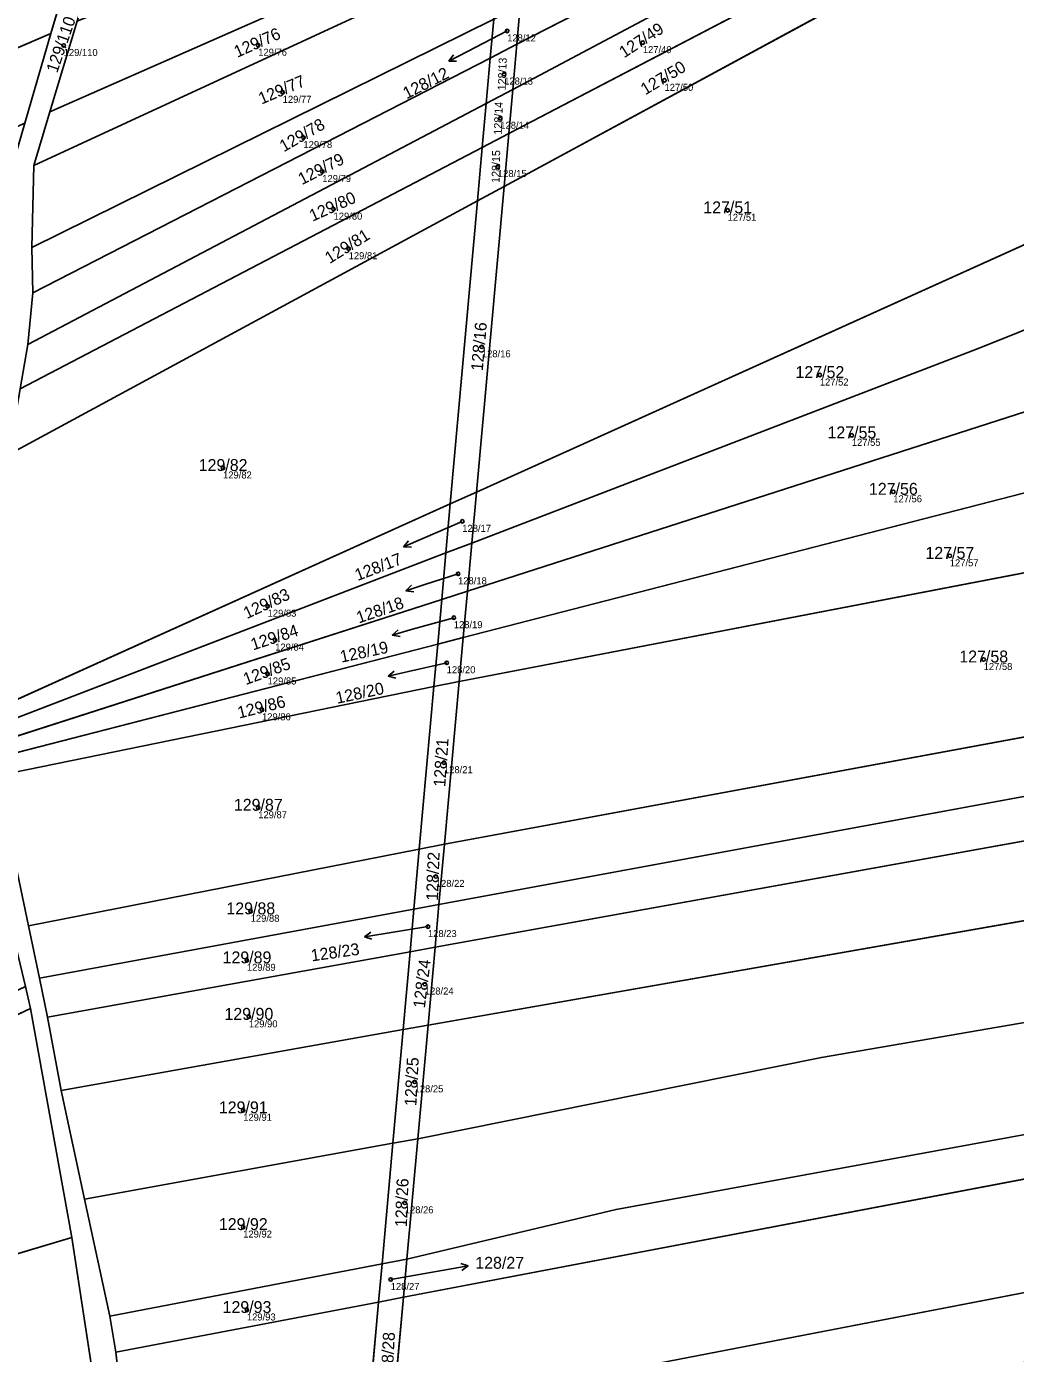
# Model space of a CAD drawing. Extents: x -603967 to -594699, y -1179315 to -1165625.
# Drawn here: x -597822.8 to -597682, y -1173197.8 to -1173008.8 of the extents above; entities that cross this region are included whole.
import ezdxf

# ---------------------------------------------------------------- set-up
doc = ezdxf.new("R2010")
doc.units = 0
for name, color, linetype in [('Definiční body', 7, 'Continuous'), ('Hranice parcel', 7, 'Continuous'), ('Parcelní čísla', 7, 'Continuous'), ('Polygon parcely', 7, 'Continuous'), ('Pop  PČ popisy', 7, 'Continuous')]:
    doc.layers.add(name, color=color, linetype=linetype)

msp = doc.modelspace()

# ---------------------------------------------------------------- linework, layer by layer
at = {"layer": 'Definiční body'}
for centre in [(-597754.34, -1173009.46994), (-597817.49, -1173011.53994), (-597789.79, -1173011.50994), (-597735.02, -1173011.13994), (-597754.76, -1173015.61994), (-597786.3, -1173018.21994), (-597731.93, -1173016.50994), (-597755.32, -1173021.91994), (-597783.35, -1173024.65994), (-597780.67, -1173029.48994), (-597755.66, -1173028.78994), (-597779.06, -1173034.84994), (-597722.95, -1173035.01994), (-597776.91, -1173040.48994), (-597757.94, -1173054.45994), (-597709.82, -1173058.47994), (-597705.26, -1173067.06994), (-597794.8, -1173071.71994), (-597699.36, -1173075.10994), (-597760.73, -1173079.31994), (-597691.31, -1173084.22994), (-597761.33, -1173086.78994), (-597788.45, -1173091.39994), (-597761.94, -1173093.03994), (-597787.37, -1173096.22994), (-597762.95, -1173099.45994), (-597686.49, -1173098.98994), (-597788.45, -1173101.05994), (-597789.25, -1173106.15994), (-597763.34, -1173113.68994), (-597789.79, -1173120.10994), (-597764.5, -1173129.88994), (-597790.86, -1173134.85994), (-597765.62, -1173137.02994), (-597791.4, -1173141.83994), (-597766.06, -1173145.21994), (-597791.13, -1173149.88994), (-597767.52, -1173159.14994), (-597791.93, -1173163.19994), (-597768.92, -1173176.37994), (-597791.93, -1173179.82994), (-597770.92, -1173187.28994), (-597791.4, -1173191.63994)]:
    msp.add_circle(centre, 0.25, dxfattribs=at)
at = {"layer": 'Hranice parcel'}
for p, q in [((-597819.45, -1173021.01), (-597754.88, -1172992.52)), ((-597819.3, -1173009.85), (-597814.17, -1172992.26)), ((-597752.96, -1173011.37), (-597722.91, -1172995.92)), ((-597821.74, -1173028.65), (-597755.37, -1172997.91)), ((-597754.11, -1173024.09), (-597704.95, -1172998.4)), ((-597754.79, -1173031.6), (-597695.81, -1172999.66)), ((-597752.47, -1173005.94), (-597752.96, -1173011.37)), ((-597822.05, -1173040.32), (-597756.26, -1173007.81)), ((-597815.58, -1173008.1), (-597819.45, -1173021.01)), ((-597756.26, -1173007.81), (-597756.75, -1173013.34)), ((-597853.12, -1173024.3), (-597819.3, -1173009.85)), ((-597823.02, -1173022.58), (-597819.3, -1173009.85)), ((-597756.75, -1173013.34), (-597752.96, -1173011.37)), ((-597752.96, -1173011.37), (-597753.54, -1173017.8)), ((-597821.88, -1173046.78), (-597756.75, -1173013.34)), ((-597756.75, -1173013.34), (-597757.33, -1173019.82)), ((-597757.33, -1173019.82), (-597753.54, -1173017.8)), ((-597753.54, -1173017.8), (-597754.11, -1173024.09)), ((-597822.61, -1173054.11), (-597757.33, -1173019.82)), ((-597757.33, -1173019.82), (-597757.89, -1173026.07)), ((-597819.45, -1173021.01), (-597821.74, -1173028.65)), ((-597757.89, -1173026.07), (-597754.11, -1173024.09)), ((-597754.11, -1173024.09), (-597754.79, -1173031.6)), ((-597823.7, -1173060.46), (-597757.89, -1173026.07)), ((-597758.73, -1173075.15), (-597652.36, -1173027.13)), ((-597757.89, -1173026.07), (-597758.57, -1173033.65)), ((-597821.74, -1173028.65), (-597822.05, -1173040.32)), ((-597754.79, -1173031.6), (-597758.73, -1173075.15)), ((-597758.57, -1173033.65), (-597754.79, -1173031.6)), ((-597825.29, -1173069.78), (-597758.57, -1173033.65)), ((-597758.57, -1173033.65), (-597762.44, -1173076.82)), ((-597822.05, -1173040.32), (-597821.88, -1173046.78)), ((-597821.88, -1173046.78), (-597822.61, -1173054.11)), ((-597760.01, -1173089.26), (-597635.22, -1173049.11)), ((-597822.61, -1173054.11), (-597823.7, -1173060.46)), ((-597760.61, -1173095.87), (-597631.07, -1173062.49)), ((-597762.44, -1173076.82), (-597758.73, -1173075.15)), ((-597761.18, -1173102.14), (-597626.8, -1173076.25)), ((-597758.73, -1173075.15), (-597759.39, -1173082.41)), ((-597829.01, -1173106.86), (-597762.44, -1173076.82)), ((-597762.44, -1173076.82), (-597763.07, -1173083.82)), ((-597828.51, -1173108.96), (-597763.07, -1173083.82)), ((-597763.07, -1173083.82), (-597763.66, -1173090.43)), ((-597763.07, -1173083.82), (-597759.39, -1173082.41)), ((-597759.39, -1173082.41), (-597760.01, -1173089.26)), ((-597763.66, -1173090.43), (-597760.01, -1173089.26)), ((-597760.01, -1173089.26), (-597760.61, -1173095.87)), ((-597827.99, -1173111.12), (-597763.66, -1173090.43)), ((-597763.66, -1173090.43), (-597764.23, -1173096.8)), ((-597827.51, -1173113.11), (-597764.23, -1173096.8)), ((-597764.23, -1173096.8), (-597764.77, -1173102.83)), ((-597764.23, -1173096.8), (-597760.61, -1173095.87)), ((-597760.61, -1173095.87), (-597761.18, -1173102.14)), ((-597763.28, -1173125.31), (-597622.15, -1173099.18)), ((-597826.99, -1173115.56), (-597764.77, -1173102.83)), ((-597764.77, -1173102.83), (-597766.85, -1173126.01)), ((-597764.77, -1173102.83), (-597761.18, -1173102.14)), ((-597761.18, -1173102.14), (-597763.28, -1173125.31)), ((-597764.61, -1173139.97), (-597573.54, -1173105.47)), ((-597764.06, -1173133.88), (-597619.36, -1173107.15)), ((-597822.5, -1173136.9), (-597826.99, -1173115.56)), ((-597765.61, -1173151.05), (-597574.26, -1173117.53)), ((-597766.85, -1173126.01), (-597763.28, -1173125.31)), ((-597763.28, -1173125.31), (-597764.06, -1173133.88)), ((-597822.5, -1173136.9), (-597766.85, -1173126.01)), ((-597766.85, -1173126.01), (-597767.62, -1173134.54)), ((-597820.95, -1173144.39), (-597767.62, -1173134.54)), ((-597767.62, -1173134.54), (-597768.17, -1173140.61)), ((-597767.62, -1173134.54), (-597764.06, -1173133.88)), ((-597764.06, -1173133.88), (-597764.61, -1173139.97)), ((-597820.95, -1173144.39), (-597822.5, -1173136.9)), ((-597819.8, -1173149.94), (-597768.17, -1173140.61)), ((-597768.17, -1173140.61), (-597769.16, -1173151.68)), ((-597768.17, -1173140.61), (-597764.61, -1173139.97)), ((-597764.61, -1173139.97), (-597765.61, -1173151.05)), ((-597819.8, -1173149.94), (-597820.95, -1173144.39)), ((-597822.95, -1173145.57), (-597822.21, -1173148.7)), ((-597922.8, -1173195.87), (-597822.21, -1173148.7)), ((-597822.21, -1173148.7), (-597816.35, -1173181.29)), ((-597817.85, -1173160.37), (-597819.8, -1173149.94)), ((-597817.85, -1173160.37), (-597769.16, -1173151.68)), ((-597769.16, -1173151.68), (-597770.62, -1173167.89)), ((-597769.16, -1173151.68), (-597765.61, -1173151.05)), ((-597765.61, -1173151.05), (-597767.08, -1173167.25)), ((-597769.12, -1173189.83), (-597576.38, -1173153.11)), ((-597814.52, -1173175.84), (-597817.85, -1173160.37)), ((-597770.62, -1173167.89), (-597767.08, -1173167.25)), ((-597767.08, -1173167.25), (-597768.63, -1173184.38)), ((-597814.52, -1173175.84), (-597770.62, -1173167.89)), ((-597770.62, -1173167.89), (-597772.16, -1173185.06)), ((-597770.63, -1173206.5), (-597579.29, -1173169.58)), ((-597810.93, -1173192.49), (-597814.52, -1173175.84)), ((-597916.3, -1173211.25), (-597816.35, -1173181.29)), ((-597816.35, -1173181.29), (-597812.23, -1173208.04)), ((-597772.16, -1173185.06), (-597768.63, -1173184.38)), ((-597768.63, -1173184.38), (-597769.12, -1173189.83)), ((-597810.93, -1173192.49), (-597772.16, -1173185.06)), ((-597772.16, -1173185.06), (-597772.65, -1173190.5)), ((-597772.65, -1173190.5), (-597769.12, -1173189.83)), ((-597769.12, -1173189.83), (-597770.63, -1173206.5)), ((-597810.05, -1173197.62), (-597772.65, -1173190.5)), ((-597772.65, -1173190.5), (-597774.15, -1173207.18)), ((-597810.05, -1173197.62), (-597810.93, -1173192.49)), ((-597808.28, -1173213.76), (-597810.05, -1173197.62))]:
    msp.add_line(p, q, dxfattribs=at)
for points in [[(-597753.54, -1173017.8), (-597726.73, -1173003.5), (-597713.69, -1172997.19)], [(-597759.39, -1173082.41), (-597686.87, -1173054.56), (-597648.5, -1173039.12)], [(-597767.08, -1173167.25), (-597709.6, -1173155.67), (-597575.15, -1173132.5)], [(-597768.63, -1173184.38), (-597738.82, -1173177.3), (-597576.04, -1173147.45)]]:
    msp.add_lwpolyline(points, dxfattribs=at)
at = {"layer": 'Polygon parcely'}
for points in [[(-597868.05, -1172978.19), (-597856.03, -1173026.84), (-597831.11, -1173111.5), (-597822.95, -1173145.57), (-597822.21, -1173148.7), (-597816.35, -1173181.29), (-597812.23, -1173208.04), (-597813.63, -1173224.32), (-597815.82, -1173238.39), (-597826.83, -1173315.09), (-597831.46, -1173315.35), (-597837.14, -1173354.1), (-597841.47, -1173398.41)], [(-597808.28, -1173213.76), (-597810.05, -1173197.62), (-597810.93, -1173192.49), (-597814.52, -1173175.84), (-597817.85, -1173160.37), (-597819.8, -1173149.94), (-597820.95, -1173144.39), (-597822.5, -1173136.9), (-597826.99, -1173115.56), (-597827.51, -1173113.11), (-597827.99, -1173111.12), (-597828.51, -1173108.96), (-597829.01, -1173106.86), (-597833.44, -1173088.8), (-597838.57, -1173074.91), (-597840.75, -1173069.01), (-597842.92, -1173063.15), (-597844.82, -1173056.01), (-597846.17, -1173050.87), (-597848.72, -1173041.13), (-597850.42, -1173034.63), (-597853.12, -1173024.3), (-597856.8, -1173008.11)]]:
    msp.add_lwpolyline(points, dxfattribs=at)
for points in [[(-597808.78, -1172985.43), (-597812.06, -1172985.03), (-597814.17, -1172992.26), (-597819.3, -1173009.85), (-597823.02, -1173022.58), (-597825.46, -1173030.95), (-597824.66, -1173041.88), (-597824.22, -1173047.99), (-597826.26, -1173057), (-597827.85, -1173064.04), (-597829.66, -1173072.05), (-597833.44, -1173088.8), (-597829.01, -1173106.86), (-597828.48, -1173088.45), (-597825.29, -1173069.78), (-597823.7, -1173060.46), (-597822.61, -1173054.11), (-597821.88, -1173046.78), (-597822.05, -1173040.32), (-597821.74, -1173028.65), (-597819.45, -1173021.01), (-597815.58, -1173008.1), (-597810.33, -1172990.6)], [(-597819.45, -1173021.01), (-597754.88, -1172992.52), (-597754.84, -1172992.02), (-597771.14, -1172990.03), (-597815.58, -1173008.1)], [(-597814.17, -1172992.26), (-597856.8, -1173008.11), (-597853.12, -1173024.3), (-597819.3, -1173009.85)], [(-597821.74, -1173028.65), (-597755.37, -1172997.91), (-597754.88, -1172992.52), (-597819.45, -1173021.01)], [(-597752.96, -1173011.37), (-597722.91, -1172995.92), (-597729.82, -1172994.97), (-597739.28, -1172999.43), (-597752.47, -1173005.94)], [(-597704.95, -1172998.4), (-597713.69, -1172997.19), (-597726.73, -1173003.5), (-597753.54, -1173017.8), (-597754.11, -1173024.09)], [(-597713.69, -1172997.19), (-597722.91, -1172995.92), (-597752.96, -1173011.37), (-597753.54, -1173017.8), (-597726.73, -1173003.5)], [(-597822.05, -1173040.32), (-597756.26, -1173007.81), (-597755.37, -1172997.91), (-597821.74, -1173028.65)], [(-597754.11, -1173024.09), (-597754.79, -1173031.6), (-597695.81, -1172999.66), (-597704.95, -1172998.4)], [(-597754.79, -1173031.6), (-597758.73, -1173075.15), (-597652.36, -1173027.13), (-597659.6, -1173004.66), (-597695.81, -1172999.66)], [(-597756.75, -1173013.34), (-597752.96, -1173011.37), (-597752.47, -1173005.94), (-597756.26, -1173007.81)], [(-597756.75, -1173013.34), (-597756.26, -1173007.81), (-597822.05, -1173040.32), (-597821.88, -1173046.78)], [(-597823.02, -1173022.58), (-597819.3, -1173009.85), (-597853.12, -1173024.3), (-597850.42, -1173034.63)], [(-597753.54, -1173017.8), (-597752.96, -1173011.37), (-597756.75, -1173013.34), (-597757.33, -1173019.82)], [(-597821.88, -1173046.78), (-597822.61, -1173054.11), (-597757.33, -1173019.82), (-597756.75, -1173013.34)], [(-597757.33, -1173019.82), (-597757.89, -1173026.07), (-597754.11, -1173024.09), (-597753.54, -1173017.8)], [(-597757.89, -1173026.07), (-597757.33, -1173019.82), (-597822.61, -1173054.11), (-597823.7, -1173060.46)], [(-597754.79, -1173031.6), (-597754.11, -1173024.09), (-597757.89, -1173026.07), (-597758.57, -1173033.65)], [(-597825.29, -1173069.78), (-597758.57, -1173033.65), (-597757.89, -1173026.07), (-597823.7, -1173060.46)], [(-597759.39, -1173082.41), (-597686.87, -1173054.56), (-597648.5, -1173039.12), (-597652.36, -1173027.13), (-597758.73, -1173075.15)], [(-597758.57, -1173033.65), (-597762.44, -1173076.82), (-597758.73, -1173075.15), (-597754.79, -1173031.6)], [(-597828.48, -1173088.45), (-597829.01, -1173106.86), (-597762.44, -1173076.82), (-597758.57, -1173033.65), (-597825.29, -1173069.78)], [(-597635.71, -1173047.54), (-597638.58, -1173038.31), (-597639.66, -1173034.83), (-597645.53, -1173037.82), (-597648.5, -1173039.12), (-597686.87, -1173054.56), (-597759.39, -1173082.41), (-597760.01, -1173089.26), (-597635.22, -1173049.11)], [(-597631.07, -1173062.49), (-597632.99, -1173056.3), (-597635.22, -1173049.11), (-597760.01, -1173089.26), (-597760.61, -1173095.87)], [(-597628.63, -1173070.52), (-597629.91, -1173066.14), (-597631.07, -1173062.49), (-597760.61, -1173095.87), (-597761.18, -1173102.14), (-597626.8, -1173076.25)], [(-597763.28, -1173125.31), (-597622.15, -1173099.18), (-597626.8, -1173076.25), (-597761.18, -1173102.14)], [(-597759.39, -1173082.41), (-597758.73, -1173075.15), (-597762.44, -1173076.82), (-597763.07, -1173083.82)], [(-597763.07, -1173083.82), (-597762.44, -1173076.82), (-597829.01, -1173106.86), (-597828.51, -1173108.96)], [(-597763.66, -1173090.43), (-597763.07, -1173083.82), (-597828.51, -1173108.96), (-597827.99, -1173111.12)], [(-597763.07, -1173083.82), (-597763.66, -1173090.43), (-597760.01, -1173089.26), (-597759.39, -1173082.41)], [(-597760.61, -1173095.87), (-597760.01, -1173089.26), (-597763.66, -1173090.43), (-597764.23, -1173096.8)], [(-597764.23, -1173096.8), (-597763.66, -1173090.43), (-597827.99, -1173111.12), (-597827.51, -1173113.11)], [(-597826.99, -1173115.56), (-597764.77, -1173102.83), (-597764.23, -1173096.8), (-597827.51, -1173113.11)], [(-597764.77, -1173102.83), (-597761.18, -1173102.14), (-597760.61, -1173095.87), (-597764.23, -1173096.8)], [(-597573.38, -1173102.7), (-597573.1, -1173097.99), (-597596.13, -1173103.22), (-597619.36, -1173107.15), (-597764.06, -1173133.88), (-597764.61, -1173139.97), (-597573.54, -1173105.47)], [(-597763.28, -1173125.31), (-597764.06, -1173133.88), (-597619.36, -1173107.15), (-597622.15, -1173099.18)], [(-597822.5, -1173136.9), (-597766.85, -1173126.01), (-597764.77, -1173102.83), (-597826.99, -1173115.56)], [(-597766.85, -1173126.01), (-597763.28, -1173125.31), (-597761.18, -1173102.14), (-597764.77, -1173102.83)], [(-597764.61, -1173139.97), (-597765.61, -1173151.05), (-597574.26, -1173117.53), (-597574.22, -1173116.88), (-597573.66, -1173107.41), (-597573.54, -1173105.47)], [(-597575.15, -1173132.5), (-597574.93, -1173128.85), (-597574.69, -1173124.84), (-597574.26, -1173117.53), (-597765.61, -1173151.05), (-597767.08, -1173167.25), (-597709.6, -1173155.67)], [(-597766.85, -1173126.01), (-597767.62, -1173134.54), (-597764.06, -1173133.88), (-597763.28, -1173125.31)], [(-597820.95, -1173144.39), (-597767.62, -1173134.54), (-597766.85, -1173126.01), (-597822.5, -1173136.9)], [(-597767.08, -1173167.25), (-597768.63, -1173184.38), (-597738.82, -1173177.3), (-597576.04, -1173147.45), (-597575.7, -1173141.84), (-597575.15, -1173132.5), (-597709.6, -1173155.67)], [(-597768.17, -1173140.61), (-597767.62, -1173134.54), (-597820.95, -1173144.39), (-597819.8, -1173149.94)], [(-597764.61, -1173139.97), (-597764.06, -1173133.88), (-597767.62, -1173134.54), (-597768.17, -1173140.61)], [(-597769.16, -1173151.68), (-597768.17, -1173140.61), (-597819.8, -1173149.94), (-597817.85, -1173160.37)], [(-597765.61, -1173151.05), (-597764.61, -1173139.97), (-597768.17, -1173140.61), (-597769.16, -1173151.68)], [(-597822.21, -1173148.7), (-597822.95, -1173145.57), (-597922.89, -1173192.63), (-597922.8, -1173195.87)], [(-597576.19, -1173150.01), (-597576.04, -1173147.45), (-597738.82, -1173177.3), (-597768.63, -1173184.38), (-597769.12, -1173189.83), (-597576.38, -1173153.11)], [(-597816.35, -1173181.29), (-597822.21, -1173148.7), (-597922.8, -1173195.87), (-597916.3, -1173211.25)], [(-597770.62, -1173167.89), (-597769.16, -1173151.68), (-597817.85, -1173160.37), (-597814.52, -1173175.84)], [(-597767.08, -1173167.25), (-597765.61, -1173151.05), (-597769.16, -1173151.68), (-597770.62, -1173167.89)], [(-597578.94, -1173167.78), (-597576.49, -1173155.03), (-597576.38, -1173153.11), (-597769.12, -1173189.83), (-597770.63, -1173206.5), (-597579.29, -1173169.58)], [(-597768.63, -1173184.38), (-597767.08, -1173167.25), (-597770.62, -1173167.89), (-597772.16, -1173185.06)], [(-597772.16, -1173185.06), (-597770.62, -1173167.89), (-597814.52, -1173175.84), (-597810.93, -1173192.49)], [(-597581.1, -1173179.02), (-597579.29, -1173169.58), (-597770.63, -1173206.5), (-597771.62, -1173217.4)], [(-597906.75, -1173233.85), (-597812.23, -1173208.04), (-597816.35, -1173181.29), (-597916.3, -1173211.25)], [(-597772.16, -1173185.06), (-597772.65, -1173190.5), (-597769.12, -1173189.83), (-597768.63, -1173184.38)], [(-597772.65, -1173190.5), (-597772.16, -1173185.06), (-597810.93, -1173192.49), (-597810.05, -1173197.62)], [(-597770.63, -1173206.5), (-597769.12, -1173189.83), (-597772.65, -1173190.5), (-597774.15, -1173207.18)], [(-597774.15, -1173207.18), (-597772.65, -1173190.5), (-597810.05, -1173197.62), (-597808.28, -1173213.76)]]:
    msp.add_lwpolyline(points, close=True, dxfattribs=at)
at = {"layer": 'Pop  PČ popisy'}
for p, q in [((-597754.34, -1173009.47), (-597759.98, -1173012.4)), ((-597759.98, -1173012.4), (-597762.654, -1173013.762)), ((-597762.654, -1173013.762), (-597761.989, -1173012.862)), ((-597762.654, -1173013.762), (-597761.534, -1173013.754)), ((-597760.73, -1173079.32), (-597766.34, -1173081.76)), ((-597766.34, -1173081.76), (-597769.102, -1173082.933)), ((-597769.102, -1173082.933), (-597768.376, -1173082.08)), ((-597769.102, -1173082.933), (-597767.985, -1173083.002)), ((-597761.33, -1173086.79), (-597765.9, -1173088.27)), ((-597765.9, -1173088.27), (-597768.754, -1173089.197)), ((-597768.754, -1173089.197), (-597767.956, -1173088.412)), ((-597768.754, -1173089.197), (-597767.647, -1173089.364)), ((-597761.94, -1173093.04), (-597767.81, -1173094.69)), ((-597767.81, -1173094.69), (-597770.695, -1173095.517)), ((-597770.695, -1173095.517), (-597769.87, -1173094.76)), ((-597770.695, -1173095.517), (-597769.594, -1173095.722)), ((-597771.304, -1173101.375), (-597770.441, -1173100.662)), ((-597768.38, -1173100.7), (-597771.304, -1173101.375)), ((-597762.95, -1173099.46), (-597768.38, -1173100.7)), ((-597771.304, -1173101.375), (-597770.216, -1173101.638)), ((-597765.62, -1173137.03), (-597771.7, -1173138.01)), ((-597774.664, -1173138.479), (-597773.753, -1173137.828)), ((-597771.7, -1173138.01), (-597774.664, -1173138.479)), ((-597774.664, -1173138.479), (-597773.597, -1173138.817)), ((-597770.92, -1173187.29), (-597762.83, -1173185.86)), ((-597762.83, -1173185.86), (-597759.875, -1173185.339)), ((-597759.875, -1173185.339), (-597760.948, -1173185.02)), ((-597759.875, -1173185.339), (-597760.774, -1173186.006))]:
    msp.add_line(p, q, dxfattribs=at)

# ---------------------------------------------------------------- texts
at = {"layer": 'Definiční body'}
for s, p in [('128/12', (-597754.34, -1173010.959)), ('129/110', (-597817.49, -1173013.029)), ('129/76', (-597789.79, -1173012.999)), ('127/49', (-597735.02, -1173012.629)), ('128/13', (-597754.76, -1173017.109)), ('127/50', (-597731.93, -1173017.999)), ('129/77', (-597786.3, -1173019.709)), ('128/14', (-597755.32, -1173023.409)), ('129/78', (-597783.35, -1173026.149)), ('128/15', (-597755.66, -1173030.279)), ('129/79', (-597780.67, -1173030.979)), ('129/80', (-597779.06, -1173036.339)), ('127/51', (-597722.95, -1173036.509)), ('129/81', (-597776.91, -1173041.979)), ('128/16', (-597757.94, -1173055.949)), ('127/52', (-597709.82, -1173059.969)), ('127/55', (-597705.26, -1173068.559)), ('129/82', (-597794.8, -1173073.209)), ('127/56', (-597699.36, -1173076.599)), ('128/17', (-597760.73, -1173080.809)), ('127/57', (-597691.31, -1173085.719)), ('128/18', (-597761.33, -1173088.279)), ('129/83', (-597788.45, -1173092.889)), ('128/19', (-597761.94, -1173094.529)), ('129/84', (-597787.37, -1173097.719)), ('128/20', (-597762.95, -1173100.949)), ('127/58', (-597686.49, -1173100.479)), ('129/85', (-597788.45, -1173102.549)), ('129/86', (-597789.25, -1173107.649)), ('128/21', (-597763.34, -1173115.179)), ('129/87', (-597789.79, -1173121.599)), ('128/22', (-597764.5, -1173131.379)), ('129/88', (-597790.86, -1173136.349)), ('128/23', (-597765.62, -1173138.519)), ('129/89', (-597791.4, -1173143.329)), ('128/24', (-597766.06, -1173146.709)), ('129/90', (-597791.13, -1173151.379)), ('128/25', (-597767.52, -1173160.639)), ('129/91', (-597791.93, -1173164.689)), ('128/26', (-597768.92, -1173177.869)), ('129/92', (-597791.93, -1173181.319)), ('128/27', (-597770.92, -1173188.779)), ('129/93', (-597791.4, -1173193.129))]:
    msp.add_text(s, height=0.999996, dxfattribs=at).set_placement(p)
at = {"layer": 'Parcelní čísla'}
for s, height, rotation, p in [('129/110', 1.699998, 71, (-597818.421, -1173015.551)), ('127/49', 1.699998, 33, (-597737.695, -1173013.384)), ('129/76', 1.699998, 24, (-597792.783, -1173013.308)), ('128/13', 1.14, 87.9999972, (-597754.556, -1173017.953)), ('127/50', 1.699998, 31, (-597734.682, -1173018.659)), ('129/77', 1.699998, 23, (-597789.324, -1173019.965)), ('128/12', 1.699998, 27, (-597768.652, -1173019.213)), ('128/14', 1.14, 87.9999972, (-597755.116, -1173024.253)), ('129/78', 1.699998, 29.9999972, (-597786.139, -1173026.761)), ('129/79', 1.699998, 27, (-597783.565, -1173031.442)), ('128/15', 1.14, 89, (-597755.415, -1173031.119)), ('129/80', 1.699998, 24, (-597782.053, -1173036.648)), ('129/81', 1.699998, 32, (-597779.624, -1173042.687)), ('128/16', 1.699998, 85, (-597757.818, -1173057.95)), ('128/17', 1.699998, 21, (-597775.642, -1173087.829)), ('129/83', 1.699998, 25, (-597791.412, -1173093.25)), ('128/18', 1.699998, 19, (-597775.469, -1173093.872)), ('129/84', 1.699998, 18, (-597790.535, -1173097.705)), ('128/19', 1.699998, 12, (-597777.947, -1173099.45)), ('129/85', 1.699998, 20, (-597791.561, -1173102.644)), ('128/20', 1.699998, 12, (-597778.557, -1173105.31)), ('129/86', 1.699998, 14, (-597792.51, -1173107.41)), ('128/21', 1.699998, 86, (-597763.157, -1173117.177)), ('128/22', 1.699998, 87.9999972, (-597764.196, -1173133.369)), ('128/23', 1.699998, 8, (-597782.168, -1173141.995)), ('128/24', 1.699998, 83, (-597766.06, -1173148.712)), ('128/25', 1.699998, 87, (-597767.277, -1173162.633)), ('128/26', 1.699998, 87.9999972, (-597768.616, -1173179.859)), ('128/28', 1.699998, 87, (-597770.677, -1173201.763))]:
    msp.add_text(s, height=height, rotation=rotation, dxfattribs=at).set_placement(p)
for s, p in [('127/51', (-597726.416, -1173035.445)), ('127/52', (-597713.286, -1173058.905)), ('127/55', (-597708.726, -1173067.495)), ('129/82', (-597798.266, -1173072.145)), ('127/56', (-597702.826, -1173075.535)), ('127/57', (-597694.776, -1173084.655)), ('127/58', (-597689.956, -1173099.415)), ('129/87', (-597793.256, -1173120.535)), ('129/88', (-597794.326, -1173135.285)), ('129/89', (-597794.866, -1173142.265)), ('129/90', (-597794.596, -1173150.315)), ('129/91', (-597795.396, -1173163.625)), ('129/92', (-597795.396, -1173180.255)), ('128/27', (-597758.88, -1173185.765)), ('129/93', (-597794.866, -1173192.065))]:
    msp.add_text(s, height=1.699998, dxfattribs=at).set_placement(p)

doc.saveas('drawing.dxf')
